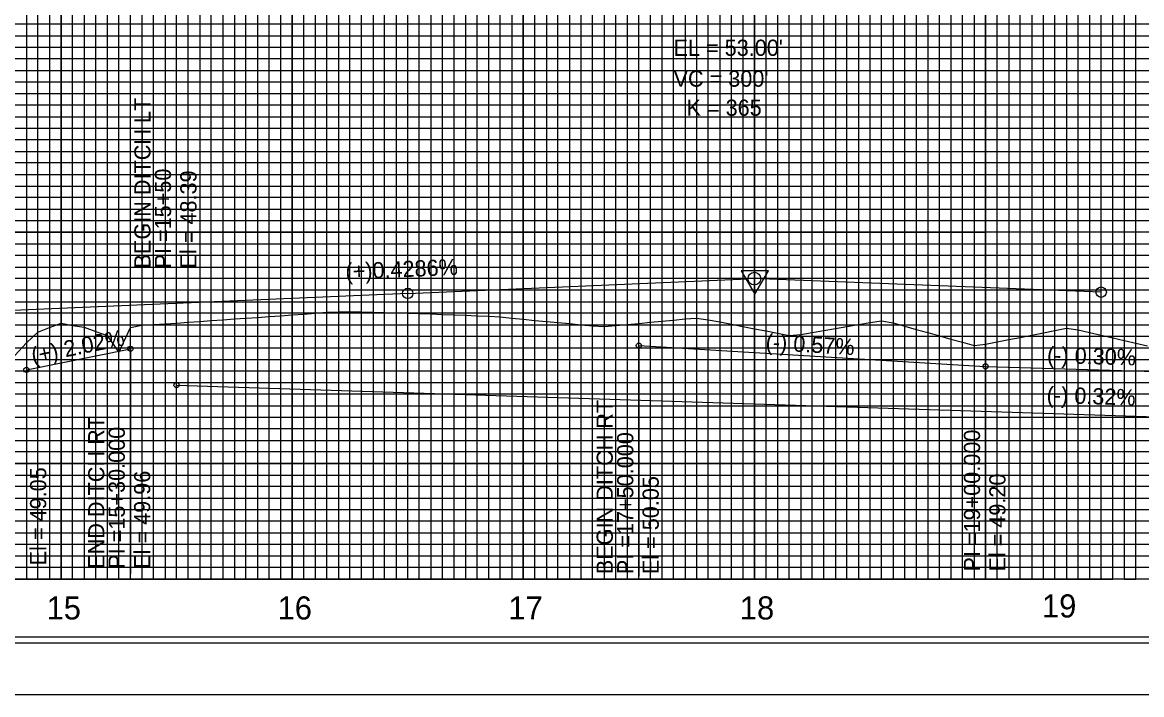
# Model space of a CAD drawing. Extents: x 2345490 to 2436403, y 465165 to 573888.
# Drawn here: x 2382250.1 to 2382734.3, y 540974.5 to 541265.3 of the extents above; entities that cross this region are included whole.
import ezdxf

# ---------------------------------------------------------------- set-up
doc = ezdxf.new("R2010")
doc.units = 0
for name, color, linetype in [('Exist Vertical Profile Horizontal Axis Label Major', 7, 'Continuous'), ('Old_Level_1', 7, 'Continuous'), ('Old_Level_18', 7, 'Continuous'), ('Old_Level_2', 7, 'Continuous'), ('Old_Level_3', 7, 'Continuous'), ('Old_Level_41', 7, 'Continuous'), ('Old_Level_42', 7, 'Continuous'), ('Old_Level_43', 7, 'Continuous'), ('Old_Level_50', 7, 'Continuous'), ('Old_Level_51', 7, 'Continuous'), ('Old_Level_57', 7, 'Continuous'), ('Old_Level_62', 7, 'Continuous'), ('Old_Level_63', 7, 'Continuous')]:
    doc.layers.add(name, color=color, linetype=linetype)

msp = doc.modelspace()

# ---------------------------------------------------------------- linework, layer by layer
at = {"layer": 'Old_Level_1'}
for points in [[(2382266.7988, 541135.26071), (2382271.7988, 541134.26048), (2382276.7988, 541133.45044), (2382281.7988, 541131.58744), (2382286.7988, 541129.92381), (2382291.7988, 541122.49033), (2382296.7988, 541133.37789), (2382301.7988, 541134.29994), (2382306.7988, 541134.62523), (2382311.7988, 541134.93699), (2382316.7988, 541135.25212), (2382321.7988, 541135.57054), (2382326.7988, 541135.89216), (2382331.7988, 541136.28954), (2382336.7988, 541136.70118), (2382341.7988, 541137.11273), (2382346.7988, 541137.39933), (2382351.7988, 541137.69403), (2382356.7988, 541138.05886), (2382361.7988, 541138.42503), (2382366.7988, 541138.79244), (2382371.7988, 541139.16089), (2382376.7988, 541139.5295), (2382381.7988, 541139.89811), (2382386.7988, 541140.15117), (2382391.7988, 541140.23184), (2382396.7988, 541140.09503), (2382401.7988, 541139.95822), (2382406.7988, 541139.82142), (2382411.7988, 541139.68461), (2382416.7988, 541139.5478), (2382421.7988, 541139.41099), (2382426.7988, 541139.22146), (2382431.7988, 541139.01925), (2382436.7988, 541138.81704), (2382441.7988, 541138.61483), (2382446.7988, 541138.41262), (2382451.7988, 541138.2104), (2382456.7988, 541138.00819), (2382461.7988, 541137.38386), (2382466.7988, 541136.87227), (2382471.7988, 541136.40299), (2382476.7988, 541135.9337), (2382481.7988, 541135.46441), (2382486.7988, 541134.99512), (2382491.7988, 541134.52584), (2382496.7988, 541134.05655), (2382501.7988, 541133.80575), (2382506.7988, 541134.15055), (2382511.7988, 541134.63042), (2382516.7988, 541135.11029), (2382521.7988, 541135.59016), (2382526.7988, 541136.07003), (2382531.7988, 541136.54991), (2382536.7988, 541137.02978), (2382541.7988, 541137.41841), (2382546.7988, 541136.71284), (2382551.7988, 541135.73509), (2382556.7988, 541134.75733), (2382561.7988, 541133.77957), (2382566.7988, 541132.80182), (2382571.7988, 541131.82406), (2382576.7988, 541130.8463), (2382581.7988, 541129.8773), (2382586.7988, 541130.34334), (2382591.7988, 541131.1934), (2382596.7988, 541132.04346), (2382601.7988, 541132.89351), (2382606.7988, 541133.74357), (2382611.7988, 541134.59363), (2382616.7988, 541135.44368), (2382621.7988, 541136.25874), (2382626.7988, 541135.3094), (2382631.7988, 541133.91835), (2382636.7988, 541132.5273), (2382641.7988, 541131.13625), (2382646.7988, 541129.7452), (2382651.7988, 541128.35416), (2382656.7988, 541126.96311), (2382661.7988, 541125.57523), (2382666.7988, 541126.09621), (2382671.7988, 541127.08373), (2382676.7988, 541128.07126), (2382681.7988, 541129.05878), (2382686.7988, 541130.04631), (2382691.7988, 541131.03383), (2382696.7988, 541132.02142), (2382701.7988, 541133.00915), (2382706.7988, 541132.32206), (2382711.7988, 541131.17648), (2382716.7988, 541130.03049), (2382721.7988, 541128.88462), (2382726.7988, 541127.73939), (2382731.7988, 541126.59531), (2382736.7988, 541125.45291)], [(2382246.7988, 541121.15048), (2382251.7988, 541126.74425), (2382256.7988, 541131.31143), (2382261.7988, 541133.37364), (2382266.7988, 541135.26071)]]:
    msp.add_lwpolyline(points, dxfattribs=at)
at = {"layer": 'Old_Level_18'}
msp.add_lwpolyline([(2383216.79875, 542049.5045), (2381716.79875, 542049.5045), (2381716.79875, 540999.5045), (2383216.79875, 540999.5045)], close=True, dxfattribs=at)
at = {"layer": 'Old_Level_2'}
for p, q in [((2382416.7988, 541148.07593), (2382564.05132, 541154.38675)), ((2382716.7988, 541148.60356), (2382569.54667, 541154.3964)), ((2382416.7988, 541148.07593), (2382219.54628, 541139.62225))]:
    msp.add_line(p, q, dxfattribs=at)
msp.add_lwpolyline([(2382572.85356, 541157.8755), (2382561.11106, 541157.861), (2382566.99456, 541147.74275)], close=True, dxfattribs=at)
for centre, radius in [((2382566.7988, 541154.5045), 2.75), ((2382416.7988, 541148.07593), 2.25), ((2382416.7988, 541148.07593), 2.25), ((2382716.7988, 541148.60356), 2.25)]:
    msp.add_circle(centre, radius, dxfattribs=at)
at = {"layer": 'Old_Level_3'}
for p, q in [((2382316.79909, 541108.4045), (2382316.79909, 541241.49723)), ((2382516.79911, 541125.5045), (2382516.79911, 541025.79451)), ((2382516.79911, 541125.5045), (2382666.7988, 541116.5045)), ((2382251.79902, 541115.0045), (2382296.79909, 541124.1045)), ((2382296.79909, 541124.1045), (2382296.79909, 541026.75371)), ((2382666.7988, 541116.5045), (2382666.7988, 541026.43122)), ((2382666.7988, 541116.5045), (2382766.7988, 541113.5045)), ((2382251.79902, 541115.0045), (2382251.79902, 541029.32774)), ((2382316.79909, 541108.4045), (2383213.7988, 541079.4045))]:
    msp.add_line(p, q, dxfattribs=at)
for centre in [(2382516.79911, 541125.5045), (2382296.79909, 541124.1045), (2382251.79902, 541115.0045), (2382666.7988, 541116.5045), (2382316.79909, 541108.4045)]:
    msp.add_circle(centre, 1.12602, dxfattribs=at)
at = {"layer": 'Old_Level_41'}
msp.add_line((2383216.79875, 541024.5045), (2381716.79875, 541024.5045), dxfattribs=at)
for points in [[(2382241.79875, 541024.5045), (2382291.79875, 541024.5045), (2382291.79875, 542049.5045)], [(2382266.79875, 542049.5045), (2382266.79875, 541024.5045), (2382316.79875, 541024.5045), (2382316.79875, 542049.5045)], [(2382341.79875, 542049.5045), (2382341.79875, 541024.5045), (2382391.79875, 541024.5045), (2382391.79875, 542049.5045)], [(2382366.79875, 542049.5045), (2382366.79875, 541024.5045), (2382416.79875, 541024.5045), (2382416.79875, 542049.5045)], [(2382441.79875, 542049.5045), (2382441.79875, 541024.5045), (2382491.79875, 541024.5045), (2382491.79875, 542049.5045)], [(2382466.79875, 542049.5045), (2382466.79875, 541024.5045), (2382516.79875, 541024.5045), (2382516.79875, 542049.5045)], [(2382541.79875, 542049.5045), (2382541.79875, 541024.5045), (2382591.79875, 541024.5045), (2382591.79875, 542049.5045)], [(2382566.79875, 542049.5045), (2382566.79875, 541024.5045), (2382616.79875, 541024.5045), (2382616.79875, 542049.5045)], [(2382641.79875, 542049.5045), (2382641.79875, 541024.5045), (2382691.79875, 541024.5045), (2382691.79875, 542049.5045)], [(2382666.79875, 542049.5045), (2382666.79875, 541024.5045), (2382716.79875, 541024.5045), (2382716.79875, 542049.5045)], [(2383216.79875, 541249.5045), (2381716.79875, 541249.5045), (2381716.79875, 541199.5045), (2383216.79875, 541199.5045)], [(2383216.79875, 541149.5045), (2381716.79875, 541149.5045), (2381716.79875, 541099.5045), (2383216.79875, 541099.5045)], [(2383216.79875, 541074.5045), (2381716.79875, 541074.5045), (2381716.79875, 541124.5045), (2383216.79875, 541124.5045)], [(2383216.79875, 541049.5045), (2381716.79875, 541049.5045)]]:
    msp.add_lwpolyline(points, dxfattribs=at)
at = {"layer": 'Old_Level_42'}
msp.add_lwpolyline([(2383216.79875, 541174.5045), (2381716.79875, 541174.5045), (2381716.79875, 541224.5045), (2383216.79875, 541224.5045)], dxfattribs=at)
at = {"layer": 'Old_Level_43'}
for points in [[(2382251.79875, 542049.5045), (2382251.79875, 541024.5045), (2382256.79875, 541024.5045), (2382256.79875, 542049.5045), (2382261.79875, 542049.5045), (2382261.79875, 541024.5045), (2382271.79875, 541024.5045), (2382271.79875, 542049.5045), (2382276.79875, 542049.5045), (2382276.79875, 541024.5045), (2382281.79875, 541024.5045), (2382281.79875, 542049.5045), (2382286.79875, 542049.5045), (2382286.79875, 541024.5045)], [(2382296.79875, 541024.5045), (2382296.79875, 542049.5045)], [(2382301.79875, 542049.5045), (2382301.79875, 541024.5045), (2382306.79875, 541024.5045), (2382306.79875, 542049.5045)], [(2382311.79875, 542049.5045), (2382311.79875, 541024.5045), (2382321.79875, 541024.5045), (2382321.79875, 542049.5045)], [(2382326.79875, 542049.5045), (2382326.79875, 541024.5045), (2382326.79875, 541024.5045), (2382331.79875, 541024.5045), (2382331.79875, 542049.5045)], [(2382336.79875, 542049.5045), (2382336.79875, 541024.5045), (2382346.79875, 541024.5045), (2382346.79875, 542049.5045)], [(2382351.79875, 542049.5045), (2382351.79875, 541024.5045), (2382356.79875, 541024.5045), (2382356.79875, 542049.5045)], [(2382361.79875, 542049.5045), (2382361.79875, 541024.5045), (2382371.79875, 541024.5045), (2382371.79875, 542049.5045)], [(2382376.79875, 542049.5045), (2382376.79875, 541024.5045), (2382381.79875, 541024.5045), (2382381.79875, 542049.5045)], [(2382386.79875, 542049.5045), (2382386.79875, 541024.5045), (2382396.79875, 541024.5045), (2382396.79875, 542049.5045)], [(2382401.79875, 542049.5045), (2382401.79875, 541024.5045), (2382406.79875, 541024.5045), (2382406.79875, 542049.5045)], [(2382411.79875, 542049.5045), (2382411.79875, 541024.5045), (2382421.79875, 541024.5045), (2382421.79875, 542049.5045)], [(2382426.79875, 542049.5045), (2382426.79875, 541024.5045), (2382431.79875, 541024.5045), (2382431.79875, 542049.5045)], [(2382436.79875, 542049.5045), (2382436.79875, 541024.5045), (2382446.79875, 541024.5045), (2382446.79875, 542049.5045)], [(2382451.79875, 542049.5045), (2382451.79875, 541024.5045), (2382456.79875, 541024.5045), (2382456.79875, 542049.5045)], [(2382461.79875, 542049.5045), (2382461.79875, 541024.5045), (2382471.79875, 541024.5045), (2382471.79875, 542049.5045)], [(2382476.79875, 542049.5045), (2382476.79875, 541024.5045)], [(2382476.79875, 541024.5045), (2382481.79875, 541024.5045), (2382481.79875, 542048.9045)], [(2382486.79875, 542048.9045), (2382486.79875, 541024.5045), (2382496.79875, 541024.5045), (2382496.79875, 542049.5045)], [(2382501.79875, 542049.5045), (2382501.79875, 541024.5045), (2382506.79875, 541024.5045), (2382506.79875, 542049.5045)], [(2382511.79875, 542049.5045), (2382511.79875, 541024.5045), (2382521.79875, 541024.5045), (2382521.79875, 542049.5045)], [(2382526.79875, 542049.5045), (2382526.79875, 541024.5045), (2382531.79875, 541024.5045), (2382531.79875, 542049.5045)], [(2382536.79875, 542049.5045), (2382536.79875, 541024.5045), (2382546.79875, 541024.5045), (2382546.79875, 542049.5045)], [(2382551.79875, 542049.5045), (2382551.79875, 541024.5045), (2382556.79875, 541024.5045), (2382556.79875, 542049.5045)], [(2382561.79875, 542049.5045), (2382561.79875, 541024.5045), (2382571.79875, 541024.5045), (2382571.79875, 542049.5045)], [(2382576.79875, 542049.5045), (2382576.79875, 541024.5045), (2382581.79875, 541024.5045), (2382581.79875, 542049.5045)], [(2382586.79875, 542049.5045), (2382586.79875, 541024.5045), (2382596.79875, 541024.5045), (2382596.79875, 542049.5045)], [(2382601.79875, 542049.5045), (2382601.79875, 541024.5045), (2382606.79875, 541024.5045), (2382606.79875, 542049.5045)], [(2382611.79875, 542049.5045), (2382611.79875, 541024.5045), (2382621.79875, 541024.5045), (2382621.79875, 542049.5045)], [(2382626.79875, 542049.5045), (2382626.79875, 541024.5045), (2382631.79875, 541024.5045), (2382631.79875, 542049.5045)], [(2382636.79875, 542049.5045), (2382636.79875, 541024.5045), (2382646.79875, 541024.5045), (2382646.79875, 542049.5045)], [(2382651.79875, 542049.5045), (2382651.79875, 541024.5045), (2382656.79875, 541024.5045), (2382656.79875, 542049.5045)], [(2382661.79875, 542049.5045), (2382661.79875, 541024.5045), (2382671.79875, 541024.5045), (2382671.79875, 542049.5045)], [(2382676.79875, 542049.5045), (2382676.79875, 541024.5045), (2382681.79875, 541024.5045), (2382681.79875, 542049.5045)], [(2382686.79875, 542049.5045), (2382686.79875, 541024.5045), (2382696.79875, 541024.5045), (2382696.79875, 542049.5045)], [(2382701.79875, 542049.5045), (2382701.79875, 541024.5045), (2382706.79875, 541024.5045), (2382706.79875, 542049.5045)], [(2382711.79875, 542049.5045), (2382711.79875, 541024.5045), (2382721.79875, 541024.5045), (2382721.79875, 542049.5045)], [(2382726.79875, 542049.5045), (2382726.79875, 541024.5045), (2382731.79875, 541024.5045), (2382731.79875, 542049.5045)], [(2383166.79875, 541264.5045), (2381766.79875, 541264.5045), (2381766.79875, 541259.5045), (2383166.79875, 541259.5045)], [(2383166.79875, 541254.5045), (2381766.79875, 541254.5045), (2381766.79875, 541244.5045), (2383166.79875, 541244.5045)], [(2383166.79875, 541239.5045), (2381766.79875, 541239.5045), (2381766.79875, 541234.5045), (2383166.79875, 541234.5045)], [(2383166.79875, 541229.5045), (2381766.79875, 541229.5045)], [(2381766.79875, 541219.5045), (2383166.79875, 541219.5045)], [(2383166.79875, 541214.5045), (2381766.79875, 541214.5045), (2381766.79875, 541209.5045), (2383166.79875, 541209.5045)], [(2383166.79875, 541204.5045), (2381766.79875, 541204.5045)], [(2381766.79875, 541194.5045), (2383166.79875, 541194.5045)], [(2383166.79875, 541189.5045), (2381766.79875, 541189.5045), (2381766.79875, 541184.5045), (2383166.79875, 541184.5045)], [(2383166.79875, 541179.5045), (2381766.79875, 541179.5045), (2381766.79875, 541169.5045), (2383166.79875, 541169.5045)], [(2383166.79875, 541164.5045), (2381766.79875, 541164.5045), (2381766.79875, 541159.5045), (2383166.79875, 541159.5045)], [(2383166.79875, 541154.5045), (2381766.79875, 541154.5045), (2381766.79875, 541144.5045), (2383166.79875, 541144.5045)], [(2383166.79875, 541139.5045), (2381766.79875, 541139.5045), (2381766.79875, 541134.5045), (2383166.79875, 541134.5045)], [(2383166.79875, 541129.5045), (2381766.79875, 541129.5045), (2381766.79875, 541119.5045), (2383166.79875, 541119.5045)], [(2383166.79875, 541114.5045), (2381766.79875, 541114.5045), (2381766.79875, 541109.5045), (2383166.79875, 541109.5045)], [(2383166.79875, 541104.5045), (2381766.79875, 541104.5045), (2381766.79875, 541094.5045), (2383166.79875, 541094.5045)], [(2383166.79875, 541089.5045), (2381766.79875, 541089.5045), (2381766.79875, 541084.5045), (2383166.79875, 541084.5045)], [(2383166.79875, 541079.5045), (2381766.79875, 541079.5045), (2381766.79875, 541069.5045), (2383166.79875, 541069.5045)], [(2383166.79875, 541064.5045), (2381766.79875, 541064.5045), (2381766.79875, 541059.5045), (2383166.79875, 541059.5045)], [(2383166.79875, 541054.5045), (2381766.79875, 541054.5045), (2381766.79875, 541044.5045), (2383166.79875, 541044.5045)], [(2383166.79875, 541039.5045), (2381766.79875, 541039.5045), (2381766.79875, 541034.5045), (2383166.79875, 541034.5045)], [(2383166.79875, 541029.5045), (2381766.79875, 541029.5045)]]:
    msp.add_lwpolyline(points, dxfattribs=at)
at = {"layer": 'Old_Level_50'}
msp.add_lwpolyline([(2383229.29875, 542052.0545), (2381562.79875, 542052.0545), (2381562.79875, 540996.9545), (2383229.29875, 540996.9545)], close=True, dxfattribs=at)
at = {"layer": 'Old_Level_51'}
msp.add_lwpolyline([(2383233.79875, 542074.5045), (2381549.79875, 542074.5045), (2381549.79875, 540974.5045), (2383233.79875, 540974.5045)], close=True, dxfattribs=at)
at = {"layer": 'Old_Level_57'}
for p, q in [((2382266.79875, 541024.50475), (2382266.79875, 541374.50475)), ((2382266.79875, 541024.60475), (2382266.79875, 541374.50475)), ((2382366.79875, 541024.50475), (2382366.79875, 541374.50475)), ((2382366.79875, 541024.60475), (2382366.79875, 541374.50475)), ((2382466.79875, 541024.50475), (2382466.79875, 541374.50475)), ((2382466.79875, 541024.60475), (2382466.79875, 541374.50475)), ((2382566.79875, 541024.50475), (2382566.79875, 541374.50475)), ((2382566.79875, 541024.60475), (2382566.79875, 541374.50475)), ((2382666.79875, 541024.50475), (2382666.79875, 541374.50475)), ((2381716.79925, 541224.50475), (2382666.79875, 541224.50475)), ((2381716.79925, 541174.50475), (2382666.79875, 541174.50475)), ((2381716.79925, 541124.50475), (2382666.79875, 541124.50475)), ((2381716.799, 541074.50475), (2382666.79875, 541074.50475)), ((2381716.79925, 541024.50475), (2382666.79875, 541024.50475))]:
    msp.add_line(p, q, dxfattribs=at)
at = {"layer": 'Old_Level_63'}
msp.add_line((2381766.79875, 541024.5045), (2382590.12, 541024.5045), dxfattribs=at)

# ---------------------------------------------------------------- texts
at = {"layer": 'Exist Vertical Profile Horizontal Axis Label Major'}
msp.add_text('19', height=10.000001, dxfattribs=at).set_placement((2382691.19238, 541007.86924))
at = {"layer": 'Old_Level_2'}
for s, height, p in [("EL = 53.00'", 7.0000005, (2382531.7988, 541250.8611)), ("VC = 300'", 7.000001, (2382531.7988, 541237.5045)), ('K = 365', 7.000001, (2382537.42014, 541224.9309))]:
    msp.add_text(s, height=height, dxfattribs=at).set_placement(p)
msp.add_text('(+)0.4286%', height=7, rotation=2.4540317, dxfattribs=at).set_placement((2382389.99373, 541154.03624))
at = {"layer": 'Old_Level_3'}
for s, height, rotation, p in [('BEGIN DITCH LT', 7.0000005, 90, (2382305.52019, 541158.87261)), ('PI =15+50', 7.000001, 90, (2382314.39409, 541158.87261)), ('El = 48.39', 7.000001, 90, (2382325.39409, 541158.87261)), ('(+) 2.02%', 7, 11.4322881, (2382254.71626, 541117.61192)), ('(-) 0.57%', 7.000001, 356.5663626, (2382571.49847, 541123.66946)), ('(-) 0.30%', 7.000001, 358.281642, (2382693.29678, 541118.05243)), ('(-) 0.32%', 7.000001, 358.1482725, (2382693.135, 541100.78604)), ('BEGIN DITCH RT', 7.0000005, 90, (2382505.5202, 541026.62384)), ('END DITCH RT', 7.0000005, 90, (2382285.52019, 541028.96475)), ('PI =15+30.000', 7.0000005, 90, (2382294.39409, 541028.96475)), ('PI =17+50.000', 7.0000005, 90, (2382514.39411, 541026.62384)), ('PI =19+00.000', 7.0000005, 90, (2382664.3938, 541027.73191)), ('El = 49.05', 7.000001, 90, (2382260.39402, 541030.44994)), ('El = 49.96', 7.000001, 90, (2382305.39409, 541028.96475)), ('El = 50.05', 7.000001, 90, (2382525.39411, 541026.62384)), ('El = 49.20', 7.000001, 90, (2382675.3938, 541027.73191))]:
    msp.add_text(s, height=height, rotation=rotation, dxfattribs=at).set_placement(p)
at = {"layer": 'Old_Level_62'}
for s, p in [('15', (2382260.54, 541007.0045)), ('16', (2382360.481, 541007.0045)), ('17', (2382460.3385, 541007.0045)), ('18', (2382560.46425, 541007.0045))]:
    msp.add_text(s, height=10.000001, dxfattribs=at).set_placement(p)

doc.saveas('drawing.dxf')
